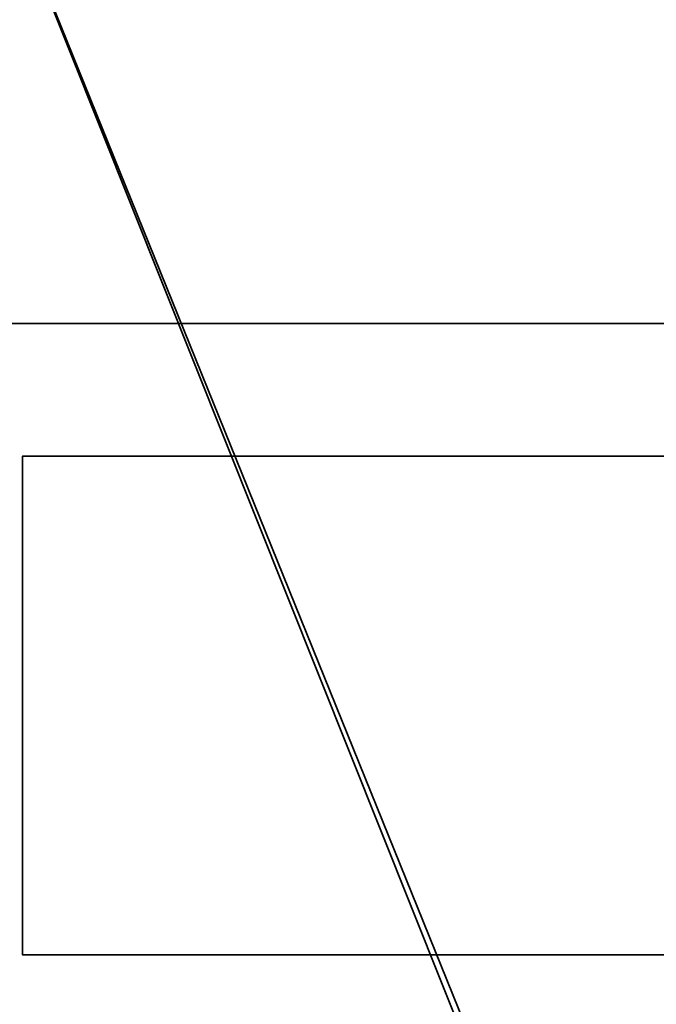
# Model space of a CAD drawing. Header units: millimetres. Extents: x -527 to 5177, y -116 to 161.
# Tile 328 of 656: x 1109 to 1119, y -20 to -5. Entities that reach past the tile are written whole.
import ezdxf

# ---------------------------------------------------------------- set-up
doc = ezdxf.new("R2010")
doc.units = ezdxf.units.MM
doc.layers.add('151', color=7, linetype='Continuous', true_color=0xffffff)

# ---------------------------------------------------------------- blocks, each defined once
blk = doc.blocks.new('UG_SURFACE_096')
at = {"layer": '151', "color": 252, "linetype": 'Continuous', "lineweight": 35}
for points in [[(1129.1, -11.3, 1037), (1109.1, -11.3, 1037), (1109.1, -11.3, 1067), (1129.1, -11.3, 1067)], [(1129.1, -18.8, 1037), (1109.1, -18.8, 1037), (1109.1, -11.3, 1037), (1129.1, -11.3, 1037)], [(1129.1, -11.3, 1067), (1109.1, -11.3, 1067), (1109.1, -18.8, 1067), (1129.1, -18.8, 1067)], [(1109.1, -11.3, 1037), (1109.1, -18.8, 1037), (1109.1, -18.8, 1067), (1109.1, -11.3, 1067)], [(1129.1, -18.8, 1067), (1109.1, -18.8, 1067), (1109.1, -18.8, 1037), (1129.1, -18.8, 1037)]]:
    blk.add_3dface(points, dxfattribs=at)
blk = doc.blocks.new('UG_SURFACE_119')
at = {"layer": '151', "color": 252, "linetype": 'Continuous', "lineweight": 35}
for points in [[(1070, -9.3, 2075.25), (1930, -9.3, 2075.25), (1928.5, -9.3, 2073.75), (1071.5, -9.3, 2073.75)], [(1070, -9.3, 2075.25), (1070, -26.22, 2075.25), (1930, -26.22, 2075.25), (1930, -9.3, 2075.25)], [(1071.5, -9.3, 2073.75), (1928.5, -9.3, 2073.75), (1928.5, -26.22, 2073.75), (1071.5, -26.22, 2073.75)]]:
    blk.add_3dface(points, dxfattribs=at)
blk = doc.blocks.new('UG_SURFACE_186')
at = {"layer": '151', "color": 252, "linetype": 'Continuous', "lineweight": 35}
for points in [[(2077, -9.3, 2212.25), (2077, 142.4, 2212.25), (923, 142.4, 2212.25), (923, -9.3, 2212.25)], [(1073, -9.3, 2062.25), (1073, 142.4, 2062.25), (1927, 142.4, 2062.25), (1927, -9.3, 2062.25)], [(2077, -9.3, 2212.25), (923, -9.3, 2212.25), (1073, -9.3, 2062.25), (1927, -9.3, 2062.25)]]:
    blk.add_3dface(points, dxfattribs=at)
blk = doc.blocks.new('UG_SURFACE_187')
at = {"layer": '151', "color": 252, "linetype": 'Continuous', "lineweight": 35}
for points in [[(1108.868, -2.827, 1159.107), (1098.827, -12.868, 1159.107), (1098.827, -26.332, 1164.17), (1118.253, -26.332, 1171.473)], [(1118.253, -26.332, 998.527), (1098.827, -26.332, 1005.831), (1098.827, -12.868, 1010.893), (1108.868, -2.827, 1010.893)], [(1118.253, -26.332, 1171.473), (1122.332, -22.252, 1171.473), (1122.332, -2.827, 1164.17), (1108.868, -2.827, 1159.107)], [(1108.868, -2.827, 1010.893), (1122.332, -2.827, 1005.831), (1122.332, -22.252, 998.527), (1118.253, -26.332, 998.527)], [(1099.389, -13.02, 1011.467), (1099.527, -13.157, 1011.314), (1109.157, -3.527, 1011.314), (1109.02, -3.389, 1011.467)], [(1109.02, -3.389, 1158.533), (1109.157, -3.527, 1158.686), (1099.527, -13.157, 1158.686), (1099.389, -13.02, 1158.533)], [(1118.485, -26.565, 1170.855), (1099.527, -25.868, 1163.465), (1099.527, -13.157, 1158.686), (1109.157, -3.527, 1158.686)], [(1109.157, -3.527, 1011.314), (1099.527, -13.157, 1011.314), (1099.527, -25.868, 1006.535), (1118.485, -26.565, 999.145)], [(1109.157, -3.527, 1158.686), (1121.868, -3.527, 1163.465), (1122.565, -22.485, 1170.855), (1118.485, -26.565, 1170.855)], [(1118.485, -26.565, 999.145), (1122.565, -22.485, 999.145), (1121.868, -3.527, 1006.535), (1109.157, -3.527, 1011.314)]]:
    blk.add_3dface(points, dxfattribs=at)
blk = doc.blocks.new('UG_SURFACE_190')
at = {"layer": '151', "color": 252, "linetype": 'Continuous', "lineweight": 35}
for points in [[(1108.868, -2.827, 1159.107), (1098.827, -12.868, 1159.107), (1098.827, -26.332, 1164.17), (1118.253, -26.332, 1171.473)], [(1118.253, -26.332, 998.527), (1098.827, -26.332, 1005.831), (1098.827, -12.868, 1010.893), (1108.868, -2.827, 1010.893)], [(1118.253, -26.332, 1171.473), (1122.332, -22.252, 1171.473), (1122.332, -2.827, 1164.17), (1108.868, -2.827, 1159.107)], [(1108.868, -2.827, 1010.893), (1122.332, -2.827, 1005.831), (1122.332, -22.252, 998.527), (1118.253, -26.332, 998.527)], [(1099.389, -13.02, 1011.467), (1099.527, -13.157, 1011.314), (1109.157, -3.527, 1011.314), (1109.02, -3.389, 1011.467)], [(1109.02, -3.389, 1158.533), (1109.157, -3.527, 1158.686), (1099.527, -13.157, 1158.686), (1099.389, -13.02, 1158.533)], [(1118.485, -26.565, 1170.855), (1099.527, -25.868, 1163.465), (1099.527, -13.157, 1158.686), (1109.157, -3.527, 1158.686)], [(1109.157, -3.527, 1011.314), (1099.527, -13.157, 1011.314), (1099.527, -25.868, 1006.535), (1118.485, -26.565, 999.145)], [(1109.157, -3.527, 1158.686), (1121.868, -3.527, 1163.465), (1122.565, -22.485, 1170.855), (1118.485, -26.565, 1170.855)], [(1118.485, -26.565, 999.145), (1122.565, -22.485, 999.145), (1121.868, -3.527, 1006.535), (1109.157, -3.527, 1011.314)]]:
    blk.add_3dface(points, dxfattribs=at)

msp = doc.modelspace()

# ---------------------------------------------------------------- linework, layer by layer
at = {"layer": '151', "color": 251, "linetype": 'Continuous', "lineweight": -3, "true_color": 0x636466}
for p, q in [((923, -9.3, 2212.25), (2077, -9.3, 2212.25)), ((1930, -9.3, 2075.25), (1070, -9.3, 2075.25)), ((1928.5, -9.3, 2073.75), (1071.5, -9.3, 2073.75)), ((1927, -9.3, 2062.25), (1073, -9.3, 2062.25)), ((1109.1, -11.3, 1037), (1109.1, -18.8, 1037)), ((1109.1, -11.3, 1067), (1129.1, -11.3, 1067)), ((1109.1, -11.3, 1067), (1109.1, -11.3, 1037)), ((1109.1, -18.8, 1067), (1109.1, -11.3, 1067)), ((1109.1, -11.3, 1037), (1129.1, -11.3, 1037)), ((1109.1, -18.8, 1067), (1129.1, -18.8, 1067)), ((1109.1, -18.8, 1037), (1109.1, -18.8, 1067)), ((1109.1, -18.8, 1037), (1129.1, -18.8, 1037))]:
    msp.add_line(p, q, dxfattribs=at)

# ---------------------------------------------------------------- block references
for name in ['UG_SURFACE_186', 'UG_SURFACE_119', 'UG_SURFACE_187', 'UG_SURFACE_190', 'UG_SURFACE_096']:
    msp.add_blockref(name, (0, 0), dxfattribs=at)

doc.saveas('drawing.dxf')
